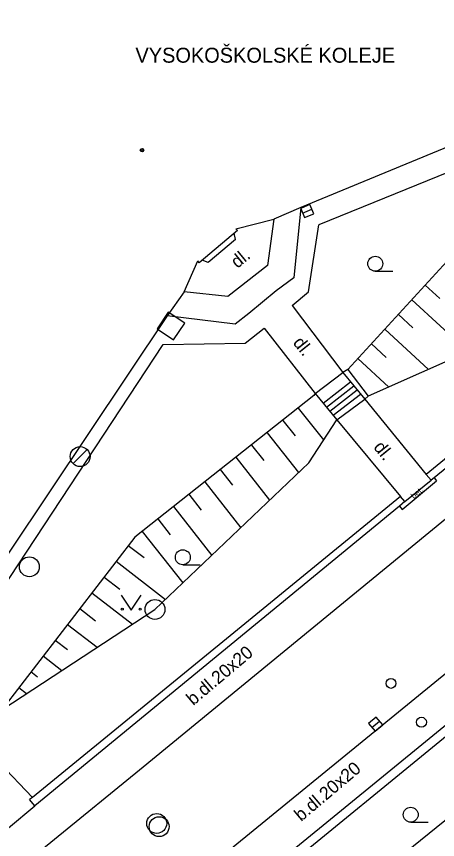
# Model space of a CAD drawing. Extents: x -600391 to -599491, y -1160176 to -1159402.
# Drawn here: x -599947.75 to -599926.59, y -1159936.53 to -1159895.22 of the extents above; entities that cross this region are included whole.
import ezdxf

# ---------------------------------------------------------------- set-up
doc = ezdxf.new("R2010")
doc.units = 0
for name, color, linetype in [('Level 10', 7, 'Continuous'), ('Level 11', 7, 'Continuous'), ('Level 14', 7, 'Continuous'), ('Level 15', 7, 'Continuous'), ('Level 26', 7, 'Continuous'), ('Level 27', 7, 'Continuous'), ('Level 28', 7, 'Continuous'), ('Level 36', 7, 'Continuous'), ('Level 39', 7, 'Continuous'), ('Level 40', 7, 'Continuous'), ('Level 41', 7, 'Continuous'), ('Level 5', 7, 'Continuous'), ('Level 7', 7, 'Continuous'), ('Level 8', 7, 'Continuous')]:
    doc.layers.add(name, color=color, linetype=linetype)

msp = doc.modelspace()

# ---------------------------------------------------------------- linework, layer by layer
at = {"layer": 'Level 10'}
for points in [[(-599911.82, -1159908.6), (-599914.96, -1159911.33), (-599925.54, -1159919.92), (-599941.57, -1159933.04), (-599950.13, -1159940)], [(-599907.98, -1159913.43), (-599912.46, -1159917.06), (-599914.77, -1159918.94), (-599915.47, -1159919.52), (-599917.71, -1159921.29), (-599918.18, -1159921.69), (-599922.35, -1159925.05), (-599925.54, -1159927.69), (-599925.9, -1159927.97), (-599936.86, -1159936.91), (-599937.36, -1159937.36), (-599940.49, -1159939.85), (-599940.86, -1159940.15), (-599941.25, -1159940.48), (-599946.99, -1159945.18), (-599947.87, -1159945.9)]]:
    msp.add_lwpolyline(points, dxfattribs=at)
at = {"layer": 'Level 11'}
for points in [[(-599912.3, -1159897.47), (-599932.56, -1159905.67)], [(-599933.46, -1159904.8), (-599933.82, -1159908.33), (-599934.7, -1159908.99)], [(-599933.07, -1159909.04), (-599932.56, -1159905.67)], [(-599936.75, -1159906.41), (-599938.11, -1159907.56)], [(-599936.75, -1159906.41), (-599936.81, -1159906.1)], [(-599938.11, -1159907.56), (-599938.41, -1159907.45)], [(-599934.7, -1159908.99), (-599936.08, -1159910.12)], [(-599933.89, -1159909.72), (-599933.07, -1159909.04)], [(-599933.89, -1159909.72), (-599931.35, -1159913.08)], [(-599936.08, -1159910.12), (-599936.76, -1159910.66), (-599940.17, -1159910.25)], [(-599936.25, -1159911.61), (-599935.31, -1159910.86)], [(-599935.31, -1159910.86), (-599932.74, -1159914.15)], [(-599951.94, -1159929.2), (-599940.37, -1159911.69)], [(-599940.37, -1159911.69), (-599936.25, -1159911.61)], [(-599932.74, -1159914.15), (-599931.35, -1159913.08)], [(-599931.35, -1159913.08), (-599930.25, -1159914.42)], [(-599932.34, -1159914.63), (-599930.96, -1159913.56)], [(-599932.34, -1159914.63), (-599930.96, -1159913.56)], [(-599932.17, -1159914.83), (-599930.79, -1159913.76)], [(-599932.17, -1159914.83), (-599930.79, -1159913.76)], [(-599932.74, -1159914.15), (-599931.65, -1159915.46)], [(-599932.01, -1159915.03), (-599930.63, -1159913.96)], [(-599932.01, -1159915.03), (-599930.63, -1159913.96)], [(-599931.84, -1159915.23), (-599930.46, -1159914.17)], [(-599931.84, -1159915.23), (-599930.46, -1159914.17)], [(-599931.65, -1159915.46), (-599930.25, -1159914.42)], [(-599930.25, -1159914.42), (-599927.16, -1159918.2)], [(-599931.65, -1159915.46), (-599928.46, -1159919.31)], [(-599926.76, -1159918.38), (-599926.64, -1159918.53)], [(-599928.37, -1159919.96), (-599926.64, -1159918.53)], [(-599928.51, -1159919.8), (-599928.37, -1159919.96)], [(-599951.94, -1159929.2), (-599946.95, -1159934.41)], [(-599922.37, -1159932.47), (-599932.87, -1159940.96)]]:
    msp.add_lwpolyline(points, dxfattribs=at)
at = {"layer": 'Level 14'}
for points in [[(-599924.46, -1159905.71), (-599931.1, -1159912.94), (-599931.35, -1159913.08)], [(-599922.04, -1159910.72), (-599930.07, -1159914.28), (-599930.25, -1159914.42)], [(-599932.74, -1159914.15), (-599932.8, -1159914.25), (-599941.8, -1159921.35)], [(-599933.05, -1159917.62), (-599931.65, -1159915.46)], [(-599940.79, -1159924.98), (-599933.05, -1159917.62)], [(-599941.8, -1159921.35), (-599948.49, -1159930.01)], [(-599948.49, -1159930.01), (-599940.79, -1159924.98)]]:
    msp.add_lwpolyline(points, dxfattribs=at)
at = {"layer": 'Level 15'}
for points in [[(-599927.21, -1159908.7), (-599926.47, -1159909.38)], [(-599927.89, -1159909.44), (-599925.04, -1159912.05)], [(-599928.56, -1159910.18), (-599927.83, -1159910.85)], [(-599929.24, -1159910.91), (-599927.04, -1159912.94)], [(-599929.91, -1159911.65), (-599929.18, -1159912.33)], [(-599930.59, -1159912.39), (-599929.03, -1159913.82)], [(-599931.1, -1159912.94), (-599930.07, -1159914.28)], [(-599933.59, -1159914.87), (-599932.32, -1159916.47)], [(-599934.37, -1159915.49), (-599933.75, -1159916.27)], [(-599935.16, -1159916.11), (-599933.57, -1159918.11)], [(-599935.94, -1159916.73), (-599935.32, -1159917.51)], [(-599936.72, -1159917.34), (-599935.03, -1159919.5)], [(-599937.51, -1159917.96), (-599936.89, -1159918.75)], [(-599938.29, -1159918.58), (-599936.48, -1159920.88)], [(-599939.08, -1159919.2), (-599938.46, -1159919.99)], [(-599939.86, -1159919.82), (-599937.94, -1159922.27)], [(-599940.65, -1159920.44), (-599940.03, -1159921.23)], [(-599941.43, -1159921.06), (-599939.39, -1159923.65)], [(-599942.13, -1159921.77), (-599941.34, -1159922.38)], [(-599942.74, -1159922.56), (-599940.26, -1159924.48)], [(-599943.35, -1159923.36), (-599942.56, -1159923.97)], [(-599943.96, -1159924.15), (-599941.92, -1159925.72)], [(-599944.57, -1159924.94), (-599943.78, -1159925.55)], [(-599945.18, -1159925.73), (-599943.7, -1159926.88)], [(-599945.8, -1159926.52), (-599945.19, -1159926.99)], [(-599946.41, -1159927.31), (-599945.47, -1159928.04)], [(-599947.02, -1159928.1), (-599946.69, -1159928.36)], [(-599947.63, -1159928.9), (-599947.24, -1159929.19)]]:
    msp.add_lwpolyline(points, dxfattribs=at)
at = {"layer": 'Level 26'}
msp.add_lwpolyline([(-599940.13, -1159910.067), (-599940.683, -1159910.9), (-599939.85, -1159911.453), (-599939.297, -1159910.62)], close=True, dxfattribs=at)
at = {"layer": 'Level 27'}
for p, q in [((-599933.372, -1159905.084), (-599932.908, -1159904.896)), ((-599944.904, -1159917.663), (-599944.197, -1159916.956)), ((-599929.892, -1159930.901), (-599929.508, -1159930.579))]:
    msp.add_line(p, q, dxfattribs=at)
for points in [[(-599933.278, -1159905.316), (-599932.814, -1159905.128), (-599933.002, -1159904.664), (-599933.466, -1159904.852)], [(-599929.731, -1159931.092), (-599929.348, -1159930.771), (-599929.669, -1159930.388), (-599930.052, -1159930.709)]]:
    msp.add_lwpolyline(points, close=True, dxfattribs=at)
for centre in [(-599944.55, -1159917.31), (-599947.1, -1159922.84), (-599940.79, -1159924.98), (-599940.7, -1159935.72), (-599940.58, -1159935.88)]:
    msp.add_circle(centre, 0.5, dxfattribs=at)
at = {"layer": 'Level 28'}
for centre in [(-599928.93, -1159928.69), (-599927.4, -1159930.64)]:
    msp.add_circle(centre, 0.25, dxfattribs=at)
at = {"layer": 'Level 36'}
for p, q in [((-599929.72, -1159908.005), (-599928.845, -1159908.005)), ((-599939.39, -1159922.735), (-599938.515, -1159922.735)), ((-599927.94, -1159935.655), (-599927.065, -1159935.655))]:
    msp.add_line(p, q, dxfattribs=at)
msp.add_lwpolyline([(-599942.48, -1159924.27), (-599941.98, -1159925.02), (-599941.48, -1159924.27)], dxfattribs=at)
for centre, radius in [((-599929.72, -1159907.63), 0.375), ((-599939.39, -1159922.36), 0.375), ((-599942.43, -1159924.97), 0.05), ((-599941.531, -1159924.97), 0.05), ((-599927.94, -1159935.28), 0.375)]:
    msp.add_circle(centre, radius, dxfattribs=at)
at = {"layer": 'Level 39'}
for radius in [0.09, 0.0398]:
    msp.add_circle((-599941.44, -1159901.93), radius, dxfattribs=at)
at = {"layer": 'Level 5'}
for points in [[(-599917.84, -1159898.37), (-599933.46, -1159904.8)], [(-599933.46, -1159904.8), (-599934.82, -1159905.39)], [(-599936.72, -1159905.88), (-599934.82, -1159905.39)], [(-599934.82, -1159905.39), (-599935.14, -1159907.72)], [(-599936.65, -1159905.97), (-599938.57, -1159907.58)], [(-599936.65, -1159905.97), (-599936.72, -1159905.88)], [(-599939.33, -1159909.04), (-599938.64, -1159907.49)], [(-599938.57, -1159907.58), (-599938.64, -1159907.49)], [(-599935.14, -1159907.72), (-599937.13, -1159909.28)], [(-599939.33, -1159909.04), (-599940.17, -1159910.25)], [(-599937.13, -1159909.28), (-599939.33, -1159909.04)], [(-599940.17, -1159910.25), (-599952.05, -1159927.96)]]:
    msp.add_lwpolyline(points, dxfattribs=at)
at = {"layer": 'Level 7'}
for points in [[(-599899.43, -1159895.22), (-599899.46, -1159895.33), (-599899.59, -1159895.61), (-599899.8, -1159895.87), (-599900.08, -1159896.05), (-599927.16, -1159918.2)], [(-599899.13, -1159895.39), (-599899.24, -1159895.74), (-599899.51, -1159896.14), (-599899.82, -1159896.42), (-599926.76, -1159918.38), (-599926.91, -1159918.5)], [(-599926.91, -1159918.5), (-599927.16, -1159918.2)], [(-599928.46, -1159919.31), (-599946.95, -1159934.41), (-599947.09, -1159934.52)], [(-599928.23, -1159919.57), (-599928.51, -1159919.8), (-599946.82, -1159934.84)], [(-599928.23, -1159919.57), (-599928.46, -1159919.31)], [(-599924.72, -1159929.6), (-599936.01, -1159938.82), (-599936.09, -1159938.88), (-599936.34, -1159939.09), (-599936.6, -1159939.3)], [(-599936.33, -1159939.64), (-599924.45, -1159929.93)], [(-599946.82, -1159934.84), (-599947.09, -1159934.52)]]:
    msp.add_lwpolyline(points, dxfattribs=at)
at = {"layer": 'Level 8'}
for points in [[(-599928.23, -1159919.57), (-599926.91, -1159918.5)], [(-599948.15, -1159935.94), (-599946.82, -1159934.84)]]:
    msp.add_lwpolyline(points, dxfattribs=at)

# ---------------------------------------------------------------- texts
at = {"layer": 'Level 40'}
for s, height, rotation, p in [('dl.', 0.65, 39.4576, (-599936.65, -1159907.89)), ('dl.', 0.65, 308.7907, (-599933.89, -1159911.61)), ('dl.', 0.65, 308.7907, (-599929.84, -1159916.85)), ('bet.', 0.3, 40, (-599927.78, -1159919.45)), ('b.dl.20x20', 0.65, 40.1478, (-599938.87, -1159929.83)), ('b.dl.20x20', 0.65, 40.1478, (-599933.45, -1159935.65))]:
    msp.add_text(s, height=height, rotation=rotation, dxfattribs=at).set_placement(p)
at = {"layer": 'Level 41'}
msp.add_text('VYSOKOŠKOLSKÉ KOLEJE', height=0.75, dxfattribs=at).set_placement((-599941.77, -1159897.54))
msp.add_text('VYSOKOŠKOLSKÉ KOLEJE', height=0.75, dxfattribs=at).set_placement((-599941.77, -1159897.54))

doc.saveas('drawing.dxf')
